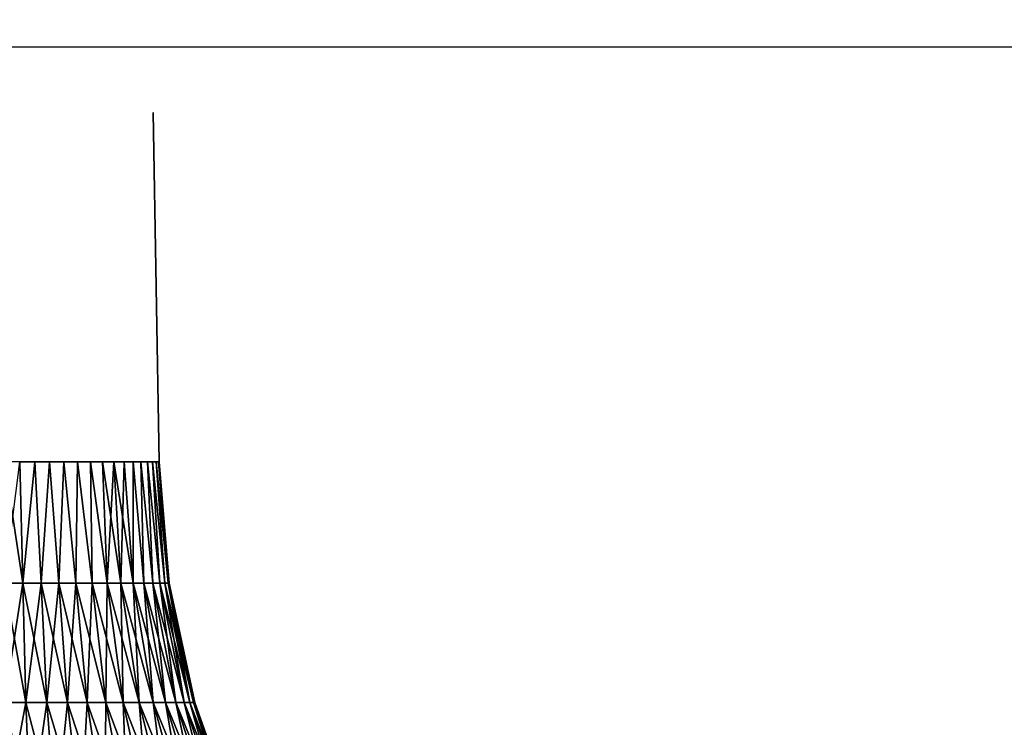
# Model space of a CAD drawing. Header units: millimetres. Extents: x -110 to 110, y 0 to 80.
# Tile 392 of 439: x 85.05 to 88.18, y 73.55 to 75.8. Entities that reach past the tile are written whole.
import ezdxf

# ---------------------------------------------------------------- set-up
doc = ezdxf.new("R2010")
doc.units = ezdxf.units.MM
doc.header["$LTSCALE"] = 59.460957
for name, color, linetype in [('14', 7, 'CONTINUOUS'), ('390', 7, 'CONTINUOUS'), ('394', 7, 'CONTINUOUS'), ('396', 7, 'CONTINUOUS'), ('397', 7, 'CONTINUOUS'), ('4', 7, 'CONTINUOUS'), ('6', 7, 'CONTINUOUS'), ('8', 7, 'CONTINUOUS')]:
    doc.layers.add(name, color=color, linetype=linetype)

msp = doc.modelspace()

# ---------------------------------------------------------------- linework, layer by layer
at = {"layer": '14', "color": 7, "linetype": 'CONTINUOUS'}
for points in [[(-105, 80, 52.6982), (105, 80, 52.6982), (-83.4461, 65.9529, 52.453), (-105, 80, 52.6982)], [(-83.4461, 65.9529, 52.453), (105, 80, 52.6982), (-82.4769, 66, 52.4538), (-83.4461, 65.9529, 52.453)], [(-82.4769, 66, 52.4538), (105, 80, 52.6982), (82.4769, 66, 52.4538), (-82.4769, 66, 52.4538)], [(82.4769, 66, 52.4538), (105, 80, 52.6982), (83.4461, 65.9529, 52.453), (82.4769, 66, 52.4538)], [(83.4461, 65.9529, 52.453), (105, 80, 52.6982), (84.4063, 65.8121, 52.4506), (83.4461, 65.9529, 52.453)], [(84.4063, 65.8121, 52.4506), (105, 80, 52.6982), (85.3483, 65.5789, 52.4465), (84.4063, 65.8121, 52.4506)], [(85.3483, 65.5789, 52.4465), (105, 80, 52.6982), (86.2633, 65.2554, 52.4408), (85.3483, 65.5789, 52.4465)], [(86.2633, 65.2554, 52.4408), (105, 80, 52.6982), (87.1426, 64.8448, 52.4337), (86.2633, 65.2554, 52.4408)], [(87.1426, 64.8448, 52.4337), (105, 80, 52.6982), (87.978, 64.3509, 52.425), (87.1426, 64.8448, 52.4337)], [(87.978, 64.3509, 52.425), (105, 80, 52.6982), (88.7616, 63.7783, 52.4151), (87.978, 64.3509, 52.425)]]:
    msp.add_3dface(points, dxfattribs=at)
at = {"layer": '390', "color": 7, "linetype": 'CONTINUOUS'}
for points in [[(85.4922, 74.3976, 31), (85.4728, 75.5087, -31), (85.4922, 74.3976, -31), (85.4922, 74.3976, 31)], [(85.4728, 75.5087, 31), (85.4728, 75.5087, -31), (85.4922, 74.3976, 31), (85.4728, 75.5087, 31)]]:
    msp.add_3dface(points, dxfattribs=at)
at = {"layer": '394', "color": 7, "linetype": 'CONTINUOUS'}
for points in [[(85.4922, 74.3976, 31), (85.524, 74.0109, -31), (85.524, 74.0109, 31), (85.4922, 74.3976, 31)], [(85.4922, 74.3976, 31), (85.4922, 74.3976, -31), (85.524, 74.0109, -31), (85.4922, 74.3976, 31)], [(85.524, 74.0109, 31), (85.6057, 73.6311, -31), (85.6057, 73.6311, 31), (85.524, 74.0109, 31)], [(85.524, 74.0109, -31), (85.6057, 73.6311, -31), (85.524, 74.0109, 31), (85.524, 74.0109, -31)], [(85.6057, 73.6311, 31), (85.7357, 73.2651, -31), (85.7357, 73.2651, 31), (85.6057, 73.6311, 31)], [(85.6057, 73.6311, -31), (85.7357, 73.2651, -31), (85.6057, 73.6311, 31), (85.6057, 73.6311, -31)]]:
    msp.add_3dface(points, dxfattribs=at)
at = {"layer": '396', "color": 7, "linetype": 'CONTINUOUS'}
for points in [[(85, 74.3976, -31.4922), (85, 74.0109, -31.524), (85.0587, 74.0109, -31.5207), (85, 74.3976, -31.4922)], [(85, 74.3976, -31.4922), (85.0587, 74.0109, -31.5207), (85.0482, 74.3976, -31.4898), (85, 74.3976, -31.4922)], [(85.0482, 74.3976, -31.4898), (85.0587, 74.0109, -31.5207), (85.096, 74.3976, -31.4827), (85.0482, 74.3976, -31.4898)], [(85.0587, 74.0109, -31.5207), (85.1166, 74.0109, -31.5109), (85.096, 74.3976, -31.4827), (85.0587, 74.0109, -31.5207)], [(85.096, 74.3976, -31.4827), (85.1166, 74.0109, -31.5109), (85.1429, 74.3976, -31.471), (85.096, 74.3976, -31.4827)], [(85.1166, 74.0109, -31.5109), (85.1731, 74.0109, -31.4946), (85.1429, 74.3976, -31.471), (85.1166, 74.0109, -31.5109)], [(85.1429, 74.3976, -31.471), (85.1731, 74.0109, -31.4946), (85.1884, 74.3976, -31.4547), (85.1429, 74.3976, -31.471)], [(85.1731, 74.0109, -31.4946), (85.2274, 74.0109, -31.4721), (85.1884, 74.3976, -31.4547), (85.1731, 74.0109, -31.4946)], [(85.1884, 74.3976, -31.4547), (85.2274, 74.0109, -31.4721), (85.232, 74.3976, -31.4341), (85.1884, 74.3976, -31.4547)], [(85.2274, 74.0109, -31.4721), (85.2788, 74.0109, -31.4437), (85.232, 74.3976, -31.4341), (85.2274, 74.0109, -31.4721)], [(85.232, 74.3976, -31.4341), (85.2788, 74.0109, -31.4437), (85.2734, 74.3976, -31.4092), (85.232, 74.3976, -31.4341)], [(85.2788, 74.0109, -31.4437), (85.3267, 74.0109, -31.4097), (85.2734, 74.3976, -31.4092), (85.2788, 74.0109, -31.4437)], [(85.2734, 74.3976, -31.4092), (85.3267, 74.0109, -31.4097), (85.3122, 74.3976, -31.3805), (85.2734, 74.3976, -31.4092)], [(85.3267, 74.0109, -31.4097), (85.3706, 74.0109, -31.3706), (85.3122, 74.3976, -31.3805), (85.3267, 74.0109, -31.4097)], [(85.3122, 74.3976, -31.3805), (85.3706, 74.0109, -31.3706), (85.348, 74.3976, -31.348), (85.3122, 74.3976, -31.3805)], [(85.3706, 74.0109, -31.3706), (85.4097, 74.0109, -31.3267), (85.348, 74.3976, -31.348), (85.3706, 74.0109, -31.3706)], [(85.348, 74.3976, -31.348), (85.4097, 74.0109, -31.3267), (85.3805, 74.3976, -31.3122), (85.348, 74.3976, -31.348)], [(85.3805, 74.3976, -31.3122), (85.4097, 74.0109, -31.3267), (85.4092, 74.3976, -31.2734), (85.3805, 74.3976, -31.3122)], [(85.4097, 74.0109, -31.3267), (85.4437, 74.0109, -31.2788), (85.4092, 74.3976, -31.2734), (85.4097, 74.0109, -31.3267)], [(85.4092, 74.3976, -31.2734), (85.4437, 74.0109, -31.2788), (85.4341, 74.3976, -31.232), (85.4092, 74.3976, -31.2734)], [(85.4437, 74.0109, -31.2788), (85.4721, 74.0109, -31.2274), (85.4341, 74.3976, -31.232), (85.4437, 74.0109, -31.2788)], [(85.4341, 74.3976, -31.232), (85.4721, 74.0109, -31.2274), (85.4547, 74.3976, -31.1884), (85.4341, 74.3976, -31.232)], [(85.4721, 74.0109, -31.2274), (85.4946, 74.0109, -31.1731), (85.4547, 74.3976, -31.1884), (85.4721, 74.0109, -31.2274)], [(85.4547, 74.3976, -31.1884), (85.4946, 74.0109, -31.1731), (85.471, 74.3976, -31.1429), (85.4547, 74.3976, -31.1884)], [(85.471, 74.3976, -31.1429), (85.5109, 74.0109, -31.1166), (85.4827, 74.3976, -31.096), (85.471, 74.3976, -31.1429)], [(85.4946, 74.0109, -31.1731), (85.5109, 74.0109, -31.1166), (85.471, 74.3976, -31.1429), (85.4946, 74.0109, -31.1731)], [(85.4827, 74.3976, -31.096), (85.5207, 74.0109, -31.0587), (85.4898, 74.3976, -31.0482), (85.4827, 74.3976, -31.096)], [(85.5109, 74.0109, -31.1166), (85.5207, 74.0109, -31.0587), (85.4827, 74.3976, -31.096), (85.5109, 74.0109, -31.1166)], [(85.5207, 74.0109, -31.0587), (85.524, 74.0109, -31), (85.4898, 74.3976, -31.0482), (85.5207, 74.0109, -31.0587)], [(85.524, 74.0109, -31), (85.4922, 74.3976, -31), (85.4898, 74.3976, -31.0482), (85.524, 74.0109, -31)], [(85, 74.0109, -31.524), (85, 73.6311, -31.6057), (85.0678, 73.6311, -31.6018), (85, 74.0109, -31.524)], [(85, 74.0109, -31.524), (85.0678, 73.6311, -31.6018), (85.0587, 74.0109, -31.5207), (85, 74.0109, -31.524)], [(85.0587, 74.0109, -31.5207), (85.1348, 73.6311, -31.5905), (85.1166, 74.0109, -31.5109), (85.0587, 74.0109, -31.5207)], [(85.0678, 73.6311, -31.6018), (85.1348, 73.6311, -31.5905), (85.0587, 74.0109, -31.5207), (85.0678, 73.6311, -31.6018)], [(85.1166, 74.0109, -31.5109), (85.2, 73.6311, -31.5717), (85.1731, 74.0109, -31.4946), (85.1166, 74.0109, -31.5109)], [(85.1348, 73.6311, -31.5905), (85.2, 73.6311, -31.5717), (85.1166, 74.0109, -31.5109), (85.1348, 73.6311, -31.5905)], [(85.2, 73.6311, -31.5717), (85.2628, 73.6311, -31.5457), (85.1731, 74.0109, -31.4946), (85.2, 73.6311, -31.5717)], [(85.1731, 74.0109, -31.4946), (85.2628, 73.6311, -31.5457), (85.2274, 74.0109, -31.4721), (85.1731, 74.0109, -31.4946)], [(85.2628, 73.6311, -31.5457), (85.3222, 73.6311, -31.5128), (85.2274, 74.0109, -31.4721), (85.2628, 73.6311, -31.5457)], [(85.2274, 74.0109, -31.4721), (85.3222, 73.6311, -31.5128), (85.2788, 74.0109, -31.4437), (85.2274, 74.0109, -31.4721)], [(85.3222, 73.6311, -31.5128), (85.3776, 73.6311, -31.4735), (85.2788, 74.0109, -31.4437), (85.3222, 73.6311, -31.5128)], [(85.2788, 74.0109, -31.4437), (85.3776, 73.6311, -31.4735), (85.3267, 74.0109, -31.4097), (85.2788, 74.0109, -31.4437)], [(85.3776, 73.6311, -31.4735), (85.4283, 73.6311, -31.4283), (85.3267, 74.0109, -31.4097), (85.3776, 73.6311, -31.4735)], [(85.3267, 74.0109, -31.4097), (85.4283, 73.6311, -31.4283), (85.3706, 74.0109, -31.3706), (85.3267, 74.0109, -31.4097)], [(85.4283, 73.6311, -31.4283), (85.4735, 73.6311, -31.3776), (85.3706, 74.0109, -31.3706), (85.4283, 73.6311, -31.4283)], [(85.3706, 74.0109, -31.3706), (85.4735, 73.6311, -31.3776), (85.4097, 74.0109, -31.3267), (85.3706, 74.0109, -31.3706)], [(85.4735, 73.6311, -31.3776), (85.5128, 73.6311, -31.3222), (85.4097, 74.0109, -31.3267), (85.4735, 73.6311, -31.3776)], [(85.4097, 74.0109, -31.3267), (85.5128, 73.6311, -31.3222), (85.4437, 74.0109, -31.2788), (85.4097, 74.0109, -31.3267)], [(85.5128, 73.6311, -31.3222), (85.5457, 73.6311, -31.2628), (85.4437, 74.0109, -31.2788), (85.5128, 73.6311, -31.3222)], [(85.4437, 74.0109, -31.2788), (85.5457, 73.6311, -31.2628), (85.4721, 74.0109, -31.2274), (85.4437, 74.0109, -31.2788)], [(85.5457, 73.6311, -31.2628), (85.5717, 73.6311, -31.2), (85.4721, 74.0109, -31.2274), (85.5457, 73.6311, -31.2628)], [(85.4721, 74.0109, -31.2274), (85.5717, 73.6311, -31.2), (85.4946, 74.0109, -31.1731), (85.4721, 74.0109, -31.2274)], [(85.5717, 73.6311, -31.2), (85.5905, 73.6311, -31.1348), (85.4946, 74.0109, -31.1731), (85.5717, 73.6311, -31.2)], [(85.4946, 74.0109, -31.1731), (85.5905, 73.6311, -31.1348), (85.5109, 74.0109, -31.1166), (85.4946, 74.0109, -31.1731)], [(85.5905, 73.6311, -31.1348), (85.6018, 73.6311, -31.0678), (85.5109, 74.0109, -31.1166), (85.5905, 73.6311, -31.1348)], [(85.5109, 74.0109, -31.1166), (85.6018, 73.6311, -31.0678), (85.5207, 74.0109, -31.0587), (85.5109, 74.0109, -31.1166)], [(85.6057, 73.6311, -31), (85.524, 74.0109, -31), (85.5207, 74.0109, -31.0587), (85.6057, 73.6311, -31)], [(85.6018, 73.6311, -31.0678), (85.6057, 73.6311, -31), (85.5207, 74.0109, -31.0587), (85.6018, 73.6311, -31.0678)], [(85, 73.6311, -31.6057), (85, 73.2651, -31.7357), (85.0824, 73.2651, -31.731), (85, 73.6311, -31.6057)], [(85, 73.6311, -31.6057), (85.0824, 73.2651, -31.731), (85.0678, 73.6311, -31.6018), (85, 73.6311, -31.6057)], [(85.0678, 73.6311, -31.6018), (85.1637, 73.2651, -31.7172), (85.1348, 73.6311, -31.5905), (85.0678, 73.6311, -31.6018)], [(85.0824, 73.2651, -31.731), (85.1637, 73.2651, -31.7172), (85.0678, 73.6311, -31.6018), (85.0824, 73.2651, -31.731)], [(85.1348, 73.6311, -31.5905), (85.243, 73.2651, -31.6944), (85.2, 73.6311, -31.5717), (85.1348, 73.6311, -31.5905)], [(85.1637, 73.2651, -31.7172), (85.243, 73.2651, -31.6944), (85.1348, 73.6311, -31.5905), (85.1637, 73.2651, -31.7172)], [(85.243, 73.2651, -31.6944), (85.3192, 73.2651, -31.6628), (85.2, 73.6311, -31.5717), (85.243, 73.2651, -31.6944)], [(85.2, 73.6311, -31.5717), (85.3192, 73.2651, -31.6628), (85.2628, 73.6311, -31.5457), (85.2, 73.6311, -31.5717)], [(85.3192, 73.2651, -31.6628), (85.3914, 73.2651, -31.6229), (85.2628, 73.6311, -31.5457), (85.3192, 73.2651, -31.6628)], [(85.2628, 73.6311, -31.5457), (85.3914, 73.2651, -31.6229), (85.3222, 73.6311, -31.5128), (85.2628, 73.6311, -31.5457)], [(85.3914, 73.2651, -31.6229), (85.4587, 73.2651, -31.5752), (85.3222, 73.6311, -31.5128), (85.3914, 73.2651, -31.6229)], [(85.3222, 73.6311, -31.5128), (85.4587, 73.2651, -31.5752), (85.3776, 73.6311, -31.4735), (85.3222, 73.6311, -31.5128)], [(85.4587, 73.2651, -31.5752), (85.5202, 73.2651, -31.5202), (85.3776, 73.6311, -31.4735), (85.4587, 73.2651, -31.5752)], [(85.3776, 73.6311, -31.4735), (85.5202, 73.2651, -31.5202), (85.4283, 73.6311, -31.4283), (85.3776, 73.6311, -31.4735)], [(85.4283, 73.6311, -31.4283), (85.5752, 73.2651, -31.4587), (85.4735, 73.6311, -31.3776), (85.4283, 73.6311, -31.4283)], [(85.5202, 73.2651, -31.5202), (85.5752, 73.2651, -31.4587), (85.4283, 73.6311, -31.4283), (85.5202, 73.2651, -31.5202)], [(85.4735, 73.6311, -31.3776), (85.6229, 73.2651, -31.3914), (85.5128, 73.6311, -31.3222), (85.4735, 73.6311, -31.3776)], [(85.5752, 73.2651, -31.4587), (85.6229, 73.2651, -31.3914), (85.4735, 73.6311, -31.3776), (85.5752, 73.2651, -31.4587)], [(85.6229, 73.2651, -31.3914), (85.6628, 73.2651, -31.3192), (85.5128, 73.6311, -31.3222), (85.6229, 73.2651, -31.3914)], [(85.5128, 73.6311, -31.3222), (85.6628, 73.2651, -31.3192), (85.5457, 73.6311, -31.2628), (85.5128, 73.6311, -31.3222)], [(85.6628, 73.2651, -31.3192), (85.6944, 73.2651, -31.243), (85.5457, 73.6311, -31.2628), (85.6628, 73.2651, -31.3192)], [(85.5457, 73.6311, -31.2628), (85.6944, 73.2651, -31.243), (85.5717, 73.6311, -31.2), (85.5457, 73.6311, -31.2628)], [(85.6944, 73.2651, -31.243), (85.7172, 73.2651, -31.1637), (85.5717, 73.6311, -31.2), (85.6944, 73.2651, -31.243)], [(85.5717, 73.6311, -31.2), (85.7172, 73.2651, -31.1637), (85.5905, 73.6311, -31.1348), (85.5717, 73.6311, -31.2)], [(85.7172, 73.2651, -31.1637), (85.731, 73.2651, -31.0824), (85.5905, 73.6311, -31.1348), (85.7172, 73.2651, -31.1637)], [(85.5905, 73.6311, -31.1348), (85.731, 73.2651, -31.0824), (85.6018, 73.6311, -31.0678), (85.5905, 73.6311, -31.1348)], [(85.7357, 73.2651, -31), (85.6057, 73.6311, -31), (85.6018, 73.6311, -31.0678), (85.7357, 73.2651, -31)], [(85.731, 73.2651, -31.0824), (85.7357, 73.2651, -31), (85.6018, 73.6311, -31.0678), (85.731, 73.2651, -31.0824)]]:
    msp.add_3dface(points, dxfattribs=at)
at = {"layer": '397', "color": 7, "linetype": 'CONTINUOUS'}
for points in [[(85.0587, 74.0109, 31.5207), (85, 74.0109, 31.524), (85.0482, 74.3976, 31.4898), (85.0587, 74.0109, 31.5207)], [(85.096, 74.3976, 31.4827), (85.0587, 74.0109, 31.5207), (85.0482, 74.3976, 31.4898), (85.096, 74.3976, 31.4827)], [(85.1166, 74.0109, 31.5109), (85.0587, 74.0109, 31.5207), (85.096, 74.3976, 31.4827), (85.1166, 74.0109, 31.5109)], [(85.1429, 74.3976, 31.471), (85.1166, 74.0109, 31.5109), (85.096, 74.3976, 31.4827), (85.1429, 74.3976, 31.471)], [(85.1731, 74.0109, 31.4946), (85.1166, 74.0109, 31.5109), (85.1429, 74.3976, 31.471), (85.1731, 74.0109, 31.4946)], [(85.1884, 74.3976, 31.4547), (85.1731, 74.0109, 31.4946), (85.1429, 74.3976, 31.471), (85.1884, 74.3976, 31.4547)], [(85.2274, 74.0109, 31.4721), (85.1731, 74.0109, 31.4946), (85.1884, 74.3976, 31.4547), (85.2274, 74.0109, 31.4721)], [(85.232, 74.3976, 31.4341), (85.2274, 74.0109, 31.4721), (85.1884, 74.3976, 31.4547), (85.232, 74.3976, 31.4341)], [(85.2788, 74.0109, 31.4437), (85.2274, 74.0109, 31.4721), (85.232, 74.3976, 31.4341), (85.2788, 74.0109, 31.4437)], [(85.2734, 74.3976, 31.4092), (85.2788, 74.0109, 31.4437), (85.232, 74.3976, 31.4341), (85.2734, 74.3976, 31.4092)], [(85.3122, 74.3976, 31.3805), (85.3267, 74.0109, 31.4097), (85.2734, 74.3976, 31.4092), (85.3122, 74.3976, 31.3805)], [(85.3267, 74.0109, 31.4097), (85.2788, 74.0109, 31.4437), (85.2734, 74.3976, 31.4092), (85.3267, 74.0109, 31.4097)], [(85.348, 74.3976, 31.348), (85.3267, 74.0109, 31.4097), (85.3122, 74.3976, 31.3805), (85.348, 74.3976, 31.348)], [(85.3706, 74.0109, 31.3706), (85.3267, 74.0109, 31.4097), (85.348, 74.3976, 31.348), (85.3706, 74.0109, 31.3706)], [(85.3805, 74.3976, 31.3122), (85.3706, 74.0109, 31.3706), (85.348, 74.3976, 31.348), (85.3805, 74.3976, 31.3122)], [(85.4097, 74.0109, 31.3267), (85.3706, 74.0109, 31.3706), (85.3805, 74.3976, 31.3122), (85.4097, 74.0109, 31.3267)], [(85.4092, 74.3976, 31.2734), (85.4097, 74.0109, 31.3267), (85.3805, 74.3976, 31.3122), (85.4092, 74.3976, 31.2734)], [(85.4341, 74.3976, 31.232), (85.4437, 74.0109, 31.2788), (85.4092, 74.3976, 31.2734), (85.4341, 74.3976, 31.232)], [(85.4437, 74.0109, 31.2788), (85.4097, 74.0109, 31.3267), (85.4092, 74.3976, 31.2734), (85.4437, 74.0109, 31.2788)], [(85.4547, 74.3976, 31.1884), (85.4721, 74.0109, 31.2274), (85.4341, 74.3976, 31.232), (85.4547, 74.3976, 31.1884)], [(85.4721, 74.0109, 31.2274), (85.4437, 74.0109, 31.2788), (85.4341, 74.3976, 31.232), (85.4721, 74.0109, 31.2274)], [(85.471, 74.3976, 31.1429), (85.4946, 74.0109, 31.1731), (85.4547, 74.3976, 31.1884), (85.471, 74.3976, 31.1429)], [(85.4946, 74.0109, 31.1731), (85.4721, 74.0109, 31.2274), (85.4547, 74.3976, 31.1884), (85.4946, 74.0109, 31.1731)], [(85.4827, 74.3976, 31.096), (85.5109, 74.0109, 31.1166), (85.471, 74.3976, 31.1429), (85.4827, 74.3976, 31.096)], [(85.5109, 74.0109, 31.1166), (85.4946, 74.0109, 31.1731), (85.471, 74.3976, 31.1429), (85.5109, 74.0109, 31.1166)], [(85.4898, 74.3976, 31.0482), (85.5207, 74.0109, 31.0587), (85.4827, 74.3976, 31.096), (85.4898, 74.3976, 31.0482)], [(85.5207, 74.0109, 31.0587), (85.5109, 74.0109, 31.1166), (85.4827, 74.3976, 31.096), (85.5207, 74.0109, 31.0587)], [(85.4922, 74.3976, 31), (85.5207, 74.0109, 31.0587), (85.4898, 74.3976, 31.0482), (85.4922, 74.3976, 31)], [(85.4922, 74.3976, 31), (85.524, 74.0109, 31), (85.5207, 74.0109, 31.0587), (85.4922, 74.3976, 31)], [(85.0678, 73.6311, 31.6018), (85, 73.6311, 31.6057), (85.0587, 74.0109, 31.5207), (85.0678, 73.6311, 31.6018)], [(85, 73.6311, 31.6057), (85, 74.0109, 31.524), (85.0587, 74.0109, 31.5207), (85, 73.6311, 31.6057)], [(85.1166, 74.0109, 31.5109), (85.0678, 73.6311, 31.6018), (85.0587, 74.0109, 31.5207), (85.1166, 74.0109, 31.5109)], [(85.1348, 73.6311, 31.5905), (85.0678, 73.6311, 31.6018), (85.1166, 74.0109, 31.5109), (85.1348, 73.6311, 31.5905)], [(85.1731, 74.0109, 31.4946), (85.1348, 73.6311, 31.5905), (85.1166, 74.0109, 31.5109), (85.1731, 74.0109, 31.4946)], [(85.2, 73.6311, 31.5717), (85.1348, 73.6311, 31.5905), (85.1731, 74.0109, 31.4946), (85.2, 73.6311, 31.5717)], [(85.2274, 74.0109, 31.4721), (85.2, 73.6311, 31.5717), (85.1731, 74.0109, 31.4946), (85.2274, 74.0109, 31.4721)], [(85.2628, 73.6311, 31.5457), (85.2, 73.6311, 31.5717), (85.2274, 74.0109, 31.4721), (85.2628, 73.6311, 31.5457)], [(85.2788, 74.0109, 31.4437), (85.2628, 73.6311, 31.5457), (85.2274, 74.0109, 31.4721), (85.2788, 74.0109, 31.4437)], [(85.3222, 73.6311, 31.5128), (85.2628, 73.6311, 31.5457), (85.2788, 74.0109, 31.4437), (85.3222, 73.6311, 31.5128)], [(85.3267, 74.0109, 31.4097), (85.3222, 73.6311, 31.5128), (85.2788, 74.0109, 31.4437), (85.3267, 74.0109, 31.4097)], [(85.3776, 73.6311, 31.4735), (85.3222, 73.6311, 31.5128), (85.3267, 74.0109, 31.4097), (85.3776, 73.6311, 31.4735)], [(85.3706, 74.0109, 31.3706), (85.3776, 73.6311, 31.4735), (85.3267, 74.0109, 31.4097), (85.3706, 74.0109, 31.3706)], [(85.4097, 74.0109, 31.3267), (85.4283, 73.6311, 31.4283), (85.3706, 74.0109, 31.3706), (85.4097, 74.0109, 31.3267)], [(85.4283, 73.6311, 31.4283), (85.3776, 73.6311, 31.4735), (85.3706, 74.0109, 31.3706), (85.4283, 73.6311, 31.4283)], [(85.4437, 74.0109, 31.2788), (85.4735, 73.6311, 31.3776), (85.4097, 74.0109, 31.3267), (85.4437, 74.0109, 31.2788)], [(85.4735, 73.6311, 31.3776), (85.4283, 73.6311, 31.4283), (85.4097, 74.0109, 31.3267), (85.4735, 73.6311, 31.3776)], [(85.4721, 74.0109, 31.2274), (85.5128, 73.6311, 31.3222), (85.4437, 74.0109, 31.2788), (85.4721, 74.0109, 31.2274)], [(85.5128, 73.6311, 31.3222), (85.4735, 73.6311, 31.3776), (85.4437, 74.0109, 31.2788), (85.5128, 73.6311, 31.3222)], [(85.4946, 74.0109, 31.1731), (85.5457, 73.6311, 31.2628), (85.4721, 74.0109, 31.2274), (85.4946, 74.0109, 31.1731)], [(85.5457, 73.6311, 31.2628), (85.5128, 73.6311, 31.3222), (85.4721, 74.0109, 31.2274), (85.5457, 73.6311, 31.2628)], [(85.5109, 74.0109, 31.1166), (85.5717, 73.6311, 31.2), (85.4946, 74.0109, 31.1731), (85.5109, 74.0109, 31.1166)], [(85.5717, 73.6311, 31.2), (85.5457, 73.6311, 31.2628), (85.4946, 74.0109, 31.1731), (85.5717, 73.6311, 31.2)], [(85.5207, 74.0109, 31.0587), (85.5905, 73.6311, 31.1348), (85.5109, 74.0109, 31.1166), (85.5207, 74.0109, 31.0587)], [(85.5905, 73.6311, 31.1348), (85.5717, 73.6311, 31.2), (85.5109, 74.0109, 31.1166), (85.5905, 73.6311, 31.1348)], [(85.524, 74.0109, 31), (85.6018, 73.6311, 31.0678), (85.5207, 74.0109, 31.0587), (85.524, 74.0109, 31)], [(85.6018, 73.6311, 31.0678), (85.5905, 73.6311, 31.1348), (85.5207, 74.0109, 31.0587), (85.6018, 73.6311, 31.0678)], [(85.524, 74.0109, 31), (85.6057, 73.6311, 31), (85.6018, 73.6311, 31.0678), (85.524, 74.0109, 31)], [(85, 73.2651, 31.7357), (85, 73.6311, 31.6057), (85.0678, 73.6311, 31.6018), (85, 73.2651, 31.7357)], [(85.0824, 73.2651, 31.731), (85, 73.2651, 31.7357), (85.0678, 73.6311, 31.6018), (85.0824, 73.2651, 31.731)], [(85.1348, 73.6311, 31.5905), (85.0824, 73.2651, 31.731), (85.0678, 73.6311, 31.6018), (85.1348, 73.6311, 31.5905)], [(85.1637, 73.2651, 31.7172), (85.0824, 73.2651, 31.731), (85.1348, 73.6311, 31.5905), (85.1637, 73.2651, 31.7172)], [(85.2, 73.6311, 31.5717), (85.1637, 73.2651, 31.7172), (85.1348, 73.6311, 31.5905), (85.2, 73.6311, 31.5717)], [(85.243, 73.2651, 31.6944), (85.1637, 73.2651, 31.7172), (85.2, 73.6311, 31.5717), (85.243, 73.2651, 31.6944)], [(85.2628, 73.6311, 31.5457), (85.243, 73.2651, 31.6944), (85.2, 73.6311, 31.5717), (85.2628, 73.6311, 31.5457)], [(85.3192, 73.2651, 31.6628), (85.243, 73.2651, 31.6944), (85.2628, 73.6311, 31.5457), (85.3192, 73.2651, 31.6628)], [(85.3222, 73.6311, 31.5128), (85.3192, 73.2651, 31.6628), (85.2628, 73.6311, 31.5457), (85.3222, 73.6311, 31.5128)], [(85.3914, 73.2651, 31.6229), (85.3192, 73.2651, 31.6628), (85.3222, 73.6311, 31.5128), (85.3914, 73.2651, 31.6229)], [(85.3776, 73.6311, 31.4735), (85.3914, 73.2651, 31.6229), (85.3222, 73.6311, 31.5128), (85.3776, 73.6311, 31.4735)], [(85.4283, 73.6311, 31.4283), (85.4587, 73.2651, 31.5752), (85.3776, 73.6311, 31.4735), (85.4283, 73.6311, 31.4283)], [(85.4587, 73.2651, 31.5752), (85.3914, 73.2651, 31.6229), (85.3776, 73.6311, 31.4735), (85.4587, 73.2651, 31.5752)], [(85.4735, 73.6311, 31.3776), (85.5202, 73.2651, 31.5202), (85.4283, 73.6311, 31.4283), (85.4735, 73.6311, 31.3776)], [(85.5202, 73.2651, 31.5202), (85.4587, 73.2651, 31.5752), (85.4283, 73.6311, 31.4283), (85.5202, 73.2651, 31.5202)], [(85.5128, 73.6311, 31.3222), (85.5752, 73.2651, 31.4587), (85.4735, 73.6311, 31.3776), (85.5128, 73.6311, 31.3222)], [(85.5752, 73.2651, 31.4587), (85.5202, 73.2651, 31.5202), (85.4735, 73.6311, 31.3776), (85.5752, 73.2651, 31.4587)], [(85.5457, 73.6311, 31.2628), (85.6229, 73.2651, 31.3914), (85.5128, 73.6311, 31.3222), (85.5457, 73.6311, 31.2628)], [(85.6229, 73.2651, 31.3914), (85.5752, 73.2651, 31.4587), (85.5128, 73.6311, 31.3222), (85.6229, 73.2651, 31.3914)], [(85.5717, 73.6311, 31.2), (85.6628, 73.2651, 31.3192), (85.5457, 73.6311, 31.2628), (85.5717, 73.6311, 31.2)], [(85.6628, 73.2651, 31.3192), (85.6229, 73.2651, 31.3914), (85.5457, 73.6311, 31.2628), (85.6628, 73.2651, 31.3192)], [(85.5905, 73.6311, 31.1348), (85.6944, 73.2651, 31.243), (85.5717, 73.6311, 31.2), (85.5905, 73.6311, 31.1348)], [(85.6944, 73.2651, 31.243), (85.6628, 73.2651, 31.3192), (85.5717, 73.6311, 31.2), (85.6944, 73.2651, 31.243)], [(85.6018, 73.6311, 31.0678), (85.7172, 73.2651, 31.1637), (85.5905, 73.6311, 31.1348), (85.6018, 73.6311, 31.0678)], [(85.7172, 73.2651, 31.1637), (85.6944, 73.2651, 31.243), (85.5905, 73.6311, 31.1348), (85.7172, 73.2651, 31.1637)], [(85.6057, 73.6311, 31), (85.731, 73.2651, 31.0824), (85.6018, 73.6311, 31.0678), (85.6057, 73.6311, 31)], [(85.731, 73.2651, 31.0824), (85.7172, 73.2651, 31.1637), (85.6018, 73.6311, 31.0678), (85.731, 73.2651, 31.0824)], [(85.6057, 73.6311, 31), (85.7357, 73.2651, 31), (85.731, 73.2651, 31.0824), (85.6057, 73.6311, 31)]]:
    msp.add_3dface(points, dxfattribs=at)
at = {"layer": '4', "color": 7, "linetype": 'CONTINUOUS'}
for points in [[(-105.7, 75.7173, 55), (82.3702, 65.2078, 55), (105.7, 75.7173, 55), (-105.7, 75.7173, 55)], [(82.3702, 65.2078, 55), (83.4023, 65.0734, 55), (105.7, 75.7173, 55), (82.3702, 65.2078, 55)], [(83.4023, 65.0734, 55), (84.419, 64.8505, 55), (105.7, 75.7173, 55), (83.4023, 65.0734, 55)], [(84.419, 64.8505, 55), (85.4126, 64.5407, 55), (105.7, 75.7173, 55), (84.419, 64.8505, 55)], [(85.4126, 64.5407, 55), (86.3758, 64.1463, 55), (105.7, 75.7173, 55), (85.4126, 64.5407, 55)], [(86.3758, 64.1463, 55), (87.3014, 63.6702, 55), (105.7, 75.7173, 55), (86.3758, 64.1463, 55)], [(87.3014, 63.6702, 55), (88.1825, 63.1161, 55), (105.7, 75.7173, 55), (87.3014, 63.6702, 55)], [(88.1825, 63.1161, 55), (89.0124, 62.4881, 55), (105.7, 75.7173, 55), (88.1825, 63.1161, 55)]]:
    msp.add_3dface(points, dxfattribs=at)
at = {"layer": '6', "color": 7, "linetype": 'CONTINUOUS'}
for points in [[(110, 0, -55), (-110, 0, -55), (110, 80, -55), (110, 0, -55)], [(110, 80, -55), (-110, 0, -55), (-110, 80, -55), (110, 80, -55)]]:
    msp.add_3dface(points, dxfattribs=at)
at = {"layer": '8', "color": 7, "linetype": 'CONTINUOUS'}
for points in [[(105, 80, -52.6982), (-105, 80, -52.6982), (83.4461, 65.9529, -52.453), (105, 80, -52.6982)], [(84.4063, 65.8121, -52.4506), (105, 80, -52.6982), (83.4461, 65.9529, -52.453), (84.4063, 65.8121, -52.4506)], [(85.3483, 65.5789, -52.4465), (105, 80, -52.6982), (84.4063, 65.8121, -52.4506), (85.3483, 65.5789, -52.4465)], [(86.2633, 65.2554, -52.4408), (105, 80, -52.6982), (85.3483, 65.5789, -52.4465), (86.2633, 65.2554, -52.4408)], [(87.1426, 64.8448, -52.4337), (105, 80, -52.6982), (86.2633, 65.2554, -52.4408), (87.1426, 64.8448, -52.4337)], [(87.978, 64.3509, -52.425), (105, 80, -52.6982), (87.1426, 64.8448, -52.4337), (87.978, 64.3509, -52.425)], [(88.7616, 63.7783, -52.4151), (105, 80, -52.6982), (87.978, 64.3509, -52.425), (88.7616, 63.7783, -52.4151)]]:
    msp.add_3dface(points, dxfattribs=at)

doc.saveas('drawing.dxf')
